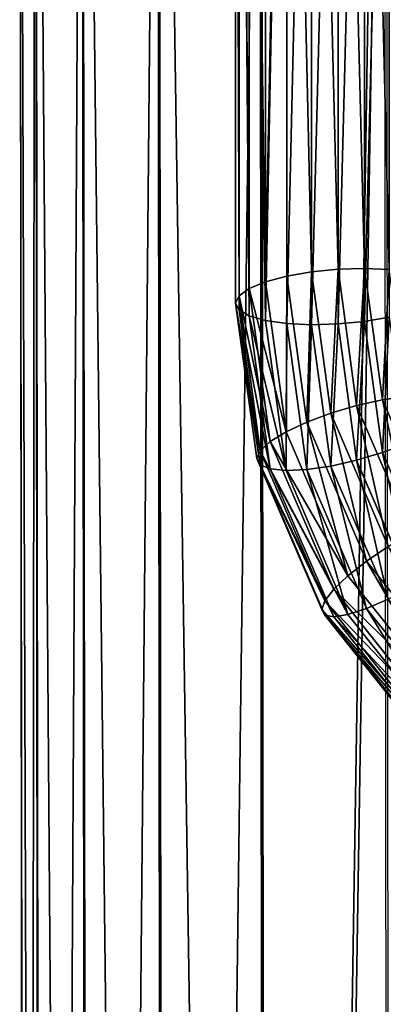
# Model space of a CAD drawing. Extents: x 219 to 498, y 110 to 382.
# Tile 575 of 656: x 348.086 to 348.612, y 122.849 to 124.273. Entities that reach past the tile are written whole.
import ezdxf

# ---------------------------------------------------------------- set-up
doc = ezdxf.new("R2010")
doc.units = 0
doc.header["$MEASUREMENT"] = 0
doc.layers.get('0').update_dxf_attribs({"color": 144, "linetype": 'CONTINUOUS'})
doc.layers.add('VOILE', color=134, linetype='CONTINUOUS')

# ---------------------------------------------------------------- blocks, each defined once
blk = doc.blocks.new('GROUPE_15')
for p, q in [((0, 1.1768, 0.1875), (0, 3.3572, 0.1875)), ((0.0064, 1.1772, 0.139), (0.0064, 3.3508, 0.139)), ((0.0064, 1.1772, 0.236), (0.0064, 3.3508, 0.236)), ((0.0251, 1.1785, 0.0938), (0.0251, 3.3321, 0.0938)), ((0.0251, 1.1785, 0.2812), (0.0251, 3.3321, 0.2812)), ((0.0549, 1.1804, 0.0549), (0.0549, 3.3023, 0.0549)), ((0.0549, 1.1804, 0.3201), (0.0549, 3.3023, 0.3201)), ((0.0938, 1.183, 0.3499), (0.0938, 3.2635, 0.3499)), ((0.0938, 1.183, 0.0251), (0.0938, 3.2635, 0.0251)), ((0.139, 1.1859, 0.3686), (0.139, 3.2182, 0.3686)), ((0.139, 1.1859, 0.0064), (0.139, 3.2182, 0.0064)), ((0.1875, 3.1697), (0.1875, 1.1891)), ((0.1875, 1.1891, 0.375), (0.1875, 3.1697, 0.375)), ((0.236, 1.1923, 0.0064), (0.236, 3.1212, 0.0064)), ((0.236, 1.1923, 0.3686), (0.236, 3.1212, 0.3686)), ((0.236, 1.1923, 0.0064), (0.1875, 1.1891)), ((0.1875, 1.1891, 0.375), (0.236, 1.1923, 0.3686)), ((0.2813, 1.1953, 0.0251), (0.236, 1.1923, 0.0064)), ((0.236, 1.1923, 0.3686), (0.2813, 1.1953, 0.3499)), ((0.2689, 0.943, 0.0064), (0.236, 1.1923, 0.0064)), ((0.2689, 0.943, 0.3686), (0.236, 1.1923, 0.3686)), ((0, 1.1768, 0.1875), (0.0064, 1.1772, 0.236)), ((0.0064, 1.1772, 0.139), (0, 1.1768, 0.1875)), ((0.0389, 0.8814, 0.1875), (0, 1.1768, 0.1875)), ((0.0251, 1.1785, 0.0938), (0.0064, 1.1772, 0.139)), ((0.0064, 1.1772, 0.236), (0.0251, 1.1785, 0.2812)), ((0.0451, 0.883, 0.139), (0.0064, 1.1772, 0.139)), ((0.0451, 0.883, 0.236), (0.0064, 1.1772, 0.236)), ((0.0549, 1.1804, 0.0549), (0.0251, 1.1785, 0.0938)), ((0.0251, 1.1785, 0.2812), (0.0549, 1.1804, 0.3201)), ((0.0634, 0.8879, 0.0938), (0.0251, 1.1785, 0.0938)), ((0.0634, 0.8879, 0.2812), (0.0251, 1.1785, 0.2812)), ((0.0549, 1.1804, 0.3201), (0.0938, 1.183, 0.3499)), ((0.0938, 1.183, 0.0251), (0.0549, 1.1804, 0.0549)), ((0.0924, 0.8957, 0.3201), (0.0549, 1.1804, 0.3201)), ((0.0924, 0.8957, 0.0549), (0.0549, 1.1804, 0.0549)), ((0.0938, 1.183, 0.3499), (0.139, 1.1859, 0.3686)), ((0.139, 1.1859, 0.0064), (0.0938, 1.183, 0.0251)), ((0.1302, 0.9058, 0.0251), (0.0938, 1.183, 0.0251)), ((0.1302, 0.9058, 0.3499), (0.0938, 1.183, 0.3499)), ((0.139, 1.1859, 0.3686), (0.1875, 1.1891, 0.375)), ((0.1875, 1.1891), (0.139, 1.1859, 0.0064)), ((0.1743, 0.9176, 0.3686), (0.139, 1.1859, 0.3686)), ((0.1743, 0.9176, 0.0064), (0.139, 1.1859, 0.0064)), ((0.1875, 1.1891), (0.2216, 0.9303)), ((0.2216, 0.9303, 0.375), (0.1875, 1.1891, 0.375)), ((0.2689, 0.943, 0.0064), (0.2216, 0.9303)), ((0.2216, 0.9303, 0.375), (0.2689, 0.943, 0.3686)), ((0.3129, 0.9548, 0.0251), (0.2689, 0.943, 0.0064)), ((0.2689, 0.943, 0.3686), (0.3129, 0.9548, 0.3499)), ((0.3639, 0.7136, 0.0064), (0.2689, 0.943, 0.0064)), ((0.3639, 0.7136, 0.3686), (0.2689, 0.943, 0.3686)), ((0.2216, 0.9303), (0.1743, 0.9176, 0.0064)), ((0.1743, 0.9176, 0.3686), (0.2216, 0.9303, 0.375)), ((0.2216, 0.9303), (0.3215, 0.6891)), ((0.3215, 0.6891, 0.375), (0.2216, 0.9303, 0.375)), ((0.0924, 0.8957, 0.3201), (0.1302, 0.9058, 0.3499)), ((0.1302, 0.9058, 0.0251), (0.0924, 0.8957, 0.0549)), ((0.1743, 0.9176, 0.0064), (0.1302, 0.9058, 0.0251)), ((0.1302, 0.9058, 0.3499), (0.1743, 0.9176, 0.3686)), ((0.2396, 0.6418, 0.3499), (0.1302, 0.9058, 0.3499)), ((0.2396, 0.6418, 0.0251), (0.1302, 0.9058, 0.0251)), ((0.2791, 0.6646, 0.3686), (0.1743, 0.9176, 0.3686)), ((0.2791, 0.6646, 0.0064), (0.1743, 0.9176, 0.0064)), ((0.0451, 0.883, 0.139), (0.0389, 0.8814, 0.1875)), ((0.0389, 0.8814, 0.1875), (0.0451, 0.883, 0.236)), ((0.0451, 0.883, 0.236), (0.0634, 0.8879, 0.2812)), ((0.0634, 0.8879, 0.0938), (0.0451, 0.883, 0.139)), ((0.1633, 0.5978, 0.236), (0.0451, 0.883, 0.236)), ((0.1633, 0.5978, 0.139), (0.0451, 0.883, 0.139)), ((0.0634, 0.8879, 0.2812), (0.0924, 0.8957, 0.3201)), ((0.0924, 0.8957, 0.0549), (0.0634, 0.8879, 0.0938)), ((0.1796, 0.6072, 0.2812), (0.0634, 0.8879, 0.2812)), ((0.1796, 0.6072, 0.0938), (0.0634, 0.8879, 0.0938)), ((0.2057, 0.6223, 0.3201), (0.0924, 0.8957, 0.3201)), ((0.2057, 0.6223, 0.0549), (0.0924, 0.8957, 0.0549)), ((0.1577, 0.5946, 0.1875), (0.0389, 0.8814, 0.1875)), ((0.2791, 0.6646, 0.0064), (0.2396, 0.6418, 0.0251)), ((0.2396, 0.6418, 0.3499), (0.2791, 0.6646, 0.3686)), ((0.2396, 0.6418, 0.0251), (0.2057, 0.6223, 0.0549)), ((0.2057, 0.6223, 0.3201), (0.2396, 0.6418, 0.3499)), ((0.4135, 0.4151, 0.0251), (0.2396, 0.6418, 0.0251)), ((0.4135, 0.4151, 0.3499), (0.2396, 0.6418, 0.3499)), ((0.2057, 0.6223, 0.0549), (0.1796, 0.6072, 0.0938)), ((0.1796, 0.6072, 0.2812), (0.2057, 0.6223, 0.3201)), ((0.3858, 0.3875, 0.0549), (0.2057, 0.6223, 0.0549)), ((0.3858, 0.3875, 0.3201), (0.2057, 0.6223, 0.3201)), ((0.1633, 0.5978, 0.139), (0.1577, 0.5946, 0.1875)), ((0.1577, 0.5946, 0.1875), (0.1633, 0.5978, 0.236)), ((0.1633, 0.5978, 0.236), (0.1796, 0.6072, 0.2812)), ((0.1796, 0.6072, 0.0938), (0.1633, 0.5978, 0.139)), ((0.3512, 0.3528, 0.236), (0.1633, 0.5978, 0.236)), ((0.3512, 0.3528, 0.139), (0.1633, 0.5978, 0.139)), ((0.3646, 0.3662, 0.0938), (0.1796, 0.6072, 0.0938)), ((0.3646, 0.3662, 0.2812), (0.1796, 0.6072, 0.2812)), ((0.3467, 0.3483, 0.1875), (0.1577, 0.5946, 0.1875))]:
    blk.add_line(p, q)
mesh = blk.add_polyface()
corners = [(0, 3.3572, 0.1875), (0.0064, 1.1772, 0.139), (0, 1.1768, 0.1875), (0.0064, 3.3508, 0.139)]
mesh.append_faces([[corners[k] for k in face] for face in [(0, 1, 2), (1, 0, 3)]], dxfattribs={"vtx0": -1})
mesh = blk.add_polyface()
corners = [(0.0064, 1.1772, 0.236), (0, 3.3572, 0.1875), (0, 1.1768, 0.1875), (0.0064, 3.3508, 0.236)]
mesh.append_faces([[corners[k] for k in face] for face in [(0, 1, 2), (1, 0, 3)]], dxfattribs={"vtx0": -1})
mesh = blk.add_polyface()
corners = [(0.0064, 3.3508, 0.139), (0.0251, 1.1785, 0.0938), (0.0064, 1.1772, 0.139), (0.0251, 3.3321, 0.0938)]
mesh.append_faces([[corners[k] for k in face] for face in [(0, 1, 2), (1, 0, 3)]], dxfattribs={"vtx0": -1})
mesh = blk.add_polyface()
corners = [(0.0251, 1.1785, 0.2812), (0.0064, 3.3508, 0.236), (0.0064, 1.1772, 0.236), (0.0251, 3.3321, 0.2812)]
mesh.append_faces([[corners[k] for k in face] for face in [(0, 1, 2), (1, 0, 3)]], dxfattribs={"vtx0": -1})
mesh = blk.add_polyface()
corners = [(0.0549, 1.1804, 0.3201), (0.0251, 3.3321, 0.2812), (0.0251, 1.1785, 0.2812), (0.0549, 3.3023, 0.3201)]
mesh.append_faces([[corners[k] for k in face] for face in [(0, 1, 2), (1, 0, 3)]], dxfattribs={"vtx0": -1})
mesh = blk.add_polyface()
corners = [(0.0251, 3.3321, 0.0938), (0.0549, 1.1804, 0.0549), (0.0251, 1.1785, 0.0938), (0.0549, 3.3023, 0.0549)]
mesh.append_faces([[corners[k] for k in face] for face in [(0, 1, 2), (1, 0, 3)]], dxfattribs={"vtx0": -1})
mesh = blk.add_polyface()
corners = [(0.0549, 1.1804, 0.3201), (0.0938, 3.2635, 0.3499), (0.0549, 3.3023, 0.3201), (0.0938, 1.183, 0.3499)]
mesh.append_faces([[corners[k] for k in face] for face in [(0, 1, 2), (1, 0, 3)]], dxfattribs={"vtx0": -1})
mesh = blk.add_polyface()
corners = [(0.0938, 3.2635, 0.0251), (0.0549, 1.1804, 0.0549), (0.0549, 3.3023, 0.0549), (0.0938, 1.183, 0.0251)]
mesh.append_faces([[corners[k] for k in face] for face in [(0, 1, 2), (1, 0, 3)]], dxfattribs={"vtx0": -1})
mesh = blk.add_polyface()
corners = [(0.139, 1.1859, 0.3686), (0.0938, 3.2635, 0.3499), (0.0938, 1.183, 0.3499), (0.139, 3.2182, 0.3686)]
mesh.append_faces([[corners[k] for k in face] for face in [(0, 1, 2), (1, 0, 3)]], dxfattribs={"vtx0": -1})
mesh = blk.add_polyface()
corners = [(0.139, 3.2182, 0.0064), (0.0938, 1.183, 0.0251), (0.0938, 3.2635, 0.0251), (0.139, 1.1859, 0.0064)]
mesh.append_faces([[corners[k] for k in face] for face in [(0, 1, 2), (1, 0, 3)]], dxfattribs={"vtx0": -1})
mesh = blk.add_polyface()
corners = [(0.1875, 1.1891, 0.375), (0.139, 3.2182, 0.3686), (0.139, 1.1859, 0.3686), (0.1875, 3.1697, 0.375)]
mesh.append_faces([[corners[k] for k in face] for face in [(0, 1, 2), (1, 0, 3)]], dxfattribs={"vtx0": -1})
mesh = blk.add_polyface()
corners = [(0.1875, 3.1697), (0.139, 1.1859, 0.0064), (0.139, 3.2182, 0.0064), (0.1875, 1.1891)]
mesh.append_faces([[corners[k] for k in face] for face in [(0, 1, 2), (1, 0, 3)]], dxfattribs={"vtx0": -1})
mesh = blk.add_polyface()
corners = [(0.236, 3.1212, 0.0064), (0.1875, 1.1891), (0.1875, 3.1697), (0.236, 1.1923, 0.0064)]
mesh.append_faces([[corners[k] for k in face] for face in [(0, 1, 2), (1, 0, 3)]], dxfattribs={"vtx0": -1})
mesh = blk.add_polyface()
corners = [(0.236, 1.1923, 0.3686), (0.1875, 3.1697, 0.375), (0.1875, 1.1891, 0.375), (0.236, 3.1212, 0.3686)]
mesh.append_faces([[corners[k] for k in face] for face in [(0, 1, 2), (1, 0, 3)]], dxfattribs={"vtx0": -1})
mesh = blk.add_polyface()
corners = [(0.2813, 3.076, 0.0251), (0.236, 1.1923, 0.0064), (0.236, 3.1212, 0.0064), (0.2813, 1.1953, 0.0251)]
mesh.append_faces([[corners[k] for k in face] for face in [(0, 1, 2), (1, 0, 3)]], dxfattribs={"vtx0": -1})
mesh = blk.add_polyface()
corners = [(0.2813, 1.1953, 0.3499), (0.236, 3.1212, 0.3686), (0.236, 1.1923, 0.3686), (0.2813, 3.076, 0.3499)]
mesh.append_faces([[corners[k] for k in face] for face in [(0, 1, 2), (1, 0, 3)]], dxfattribs={"vtx0": -1})
mesh = blk.add_polyface()
corners = [(0.236, 1.1923, 0.0064), (0.2216, 0.9303), (0.1875, 1.1891), (0.2689, 0.943, 0.0064)]
mesh.append_faces([[corners[k] for k in face] for face in [(0, 1, 2), (1, 0, 3)]], dxfattribs={"vtx0": -1})
mesh = blk.add_polyface()
corners = [(0.2216, 0.9303, 0.375), (0.236, 1.1923, 0.3686), (0.1875, 1.1891, 0.375), (0.2689, 0.943, 0.3686)]
mesh.append_faces([[corners[k] for k in face] for face in [(0, 1, 2), (1, 0, 3)]], dxfattribs={"vtx0": -1})
mesh = blk.add_polyface()
corners = [(0.2813, 1.1953, 0.0251), (0.2689, 0.943, 0.0064), (0.236, 1.1923, 0.0064), (0.3129, 0.9548, 0.0251)]
mesh.append_faces([[corners[k] for k in face] for face in [(0, 1, 2), (1, 0, 3)]], dxfattribs={"vtx0": -1})
mesh = blk.add_polyface()
corners = [(0.2689, 0.943, 0.3686), (0.2813, 1.1953, 0.3499), (0.236, 1.1923, 0.3686), (0.3129, 0.9548, 0.3499)]
mesh.append_faces([[corners[k] for k in face] for face in [(0, 1, 2), (1, 0, 3)]], dxfattribs={"vtx0": -1})
mesh = blk.add_polyface()
corners = [(0.0451, 0.883, 0.236), (0, 1.1768, 0.1875), (0.0389, 0.8814, 0.1875), (0.0064, 1.1772, 0.236)]
mesh.append_faces([[corners[k] for k in face] for face in [(0, 1, 2), (1, 0, 3)]], dxfattribs={"vtx0": -1})
mesh = blk.add_polyface()
corners = [(0, 1.1768, 0.1875), (0.0451, 0.883, 0.139), (0.0389, 0.8814, 0.1875), (0.0064, 1.1772, 0.139)]
mesh.append_faces([[corners[k] for k in face] for face in [(0, 1, 2), (1, 0, 3)]], dxfattribs={"vtx0": -1})
mesh = blk.add_polyface()
corners = [(0.0064, 1.1772, 0.139), (0.0634, 0.8879, 0.0938), (0.0451, 0.883, 0.139), (0.0251, 1.1785, 0.0938)]
mesh.append_faces([[corners[k] for k in face] for face in [(0, 1, 2), (1, 0, 3)]], dxfattribs={"vtx0": -1})
mesh = blk.add_polyface()
corners = [(0.0634, 0.8879, 0.2812), (0.0064, 1.1772, 0.236), (0.0451, 0.883, 0.236), (0.0251, 1.1785, 0.2812)]
mesh.append_faces([[corners[k] for k in face] for face in [(0, 1, 2), (1, 0, 3)]], dxfattribs={"vtx0": -1})
mesh = blk.add_polyface()
corners = [(0.0251, 1.1785, 0.0938), (0.0924, 0.8957, 0.0549), (0.0634, 0.8879, 0.0938), (0.0549, 1.1804, 0.0549)]
mesh.append_faces([[corners[k] for k in face] for face in [(0, 1, 2), (1, 0, 3)]], dxfattribs={"vtx0": -1})
mesh = blk.add_polyface()
corners = [(0.0924, 0.8957, 0.3201), (0.0251, 1.1785, 0.2812), (0.0634, 0.8879, 0.2812), (0.0549, 1.1804, 0.3201)]
mesh.append_faces([[corners[k] for k in face] for face in [(0, 1, 2), (1, 0, 3)]], dxfattribs={"vtx0": -1})
mesh = blk.add_polyface()
corners = [(0.0924, 0.8957, 0.3201), (0.0938, 1.183, 0.3499), (0.0549, 1.1804, 0.3201), (0.1302, 0.9058, 0.3499)]
mesh.append_faces([[corners[k] for k in face] for face in [(0, 1, 2), (1, 0, 3)]], dxfattribs={"vtx0": -1})
mesh = blk.add_polyface()
corners = [(0.0938, 1.183, 0.0251), (0.0924, 0.8957, 0.0549), (0.0549, 1.1804, 0.0549), (0.1302, 0.9058, 0.0251)]
mesh.append_faces([[corners[k] for k in face] for face in [(0, 1, 2), (1, 0, 3)]], dxfattribs={"vtx0": -1})
mesh = blk.add_polyface()
corners = [(0.1302, 0.9058, 0.3499), (0.139, 1.1859, 0.3686), (0.0938, 1.183, 0.3499), (0.1743, 0.9176, 0.3686)]
mesh.append_faces([[corners[k] for k in face] for face in [(0, 1, 2), (1, 0, 3)]], dxfattribs={"vtx0": -1})
mesh = blk.add_polyface()
corners = [(0.139, 1.1859, 0.0064), (0.1302, 0.9058, 0.0251), (0.0938, 1.183, 0.0251), (0.1743, 0.9176, 0.0064)]
mesh.append_faces([[corners[k] for k in face] for face in [(0, 1, 2), (1, 0, 3)]], dxfattribs={"vtx0": -1})
mesh = blk.add_polyface()
corners = [(0.1743, 0.9176, 0.3686), (0.1875, 1.1891, 0.375), (0.139, 1.1859, 0.3686), (0.2216, 0.9303, 0.375)]
mesh.append_faces([[corners[k] for k in face] for face in [(0, 1, 2), (1, 0, 3)]], dxfattribs={"vtx0": -1})
mesh = blk.add_polyface()
corners = [(0.1875, 1.1891), (0.1743, 0.9176, 0.0064), (0.139, 1.1859, 0.0064), (0.2216, 0.9303)]
mesh.append_faces([[corners[k] for k in face] for face in [(0, 1, 2), (1, 0, 3)]], dxfattribs={"vtx0": -1})
mesh = blk.add_polyface()
corners = [(0.2689, 0.943, 0.0064), (0.3215, 0.6891), (0.2216, 0.9303), (0.3639, 0.7136, 0.0064)]
mesh.append_faces([[corners[k] for k in face] for face in [(0, 1, 2), (1, 0, 3)]], dxfattribs={"vtx0": -1})
mesh = blk.add_polyface()
corners = [(0.3215, 0.6891, 0.375), (0.2689, 0.943, 0.3686), (0.2216, 0.9303, 0.375), (0.3639, 0.7136, 0.3686)]
mesh.append_faces([[corners[k] for k in face] for face in [(0, 1, 2), (1, 0, 3)]], dxfattribs={"vtx0": -1})
mesh = blk.add_polyface()
corners = [(0.3129, 0.9548, 0.0251), (0.3639, 0.7136, 0.0064), (0.2689, 0.943, 0.0064), (0.4034, 0.7364, 0.0251)]
mesh.append_faces([[corners[k] for k in face] for face in [(0, 1, 2), (1, 0, 3)]], dxfattribs={"vtx0": -1})
mesh = blk.add_polyface()
corners = [(0.3639, 0.7136, 0.3686), (0.3129, 0.9548, 0.3499), (0.2689, 0.943, 0.3686), (0.4034, 0.7364, 0.3499)]
mesh.append_faces([[corners[k] for k in face] for face in [(0, 1, 2), (1, 0, 3)]], dxfattribs={"vtx0": -1})
mesh = blk.add_polyface()
corners = [(0.2216, 0.9303), (0.2791, 0.6646, 0.0064), (0.1743, 0.9176, 0.0064), (0.3215, 0.6891)]
mesh.append_faces([[corners[k] for k in face] for face in [(0, 1, 2), (1, 0, 3)]], dxfattribs={"vtx0": -1})
mesh = blk.add_polyface()
corners = [(0.2791, 0.6646, 0.3686), (0.2216, 0.9303, 0.375), (0.1743, 0.9176, 0.3686), (0.3215, 0.6891, 0.375)]
mesh.append_faces([[corners[k] for k in face] for face in [(0, 1, 2), (1, 0, 3)]], dxfattribs={"vtx0": -1})
mesh = blk.add_polyface()
corners = [(0.2057, 0.6223, 0.3201), (0.1302, 0.9058, 0.3499), (0.0924, 0.8957, 0.3201), (0.2396, 0.6418, 0.3499)]
mesh.append_faces([[corners[k] for k in face] for face in [(0, 1, 2), (1, 0, 3)]], dxfattribs={"vtx0": -1})
mesh = blk.add_polyface()
corners = [(0.1302, 0.9058, 0.0251), (0.2057, 0.6223, 0.0549), (0.0924, 0.8957, 0.0549), (0.2396, 0.6418, 0.0251)]
mesh.append_faces([[corners[k] for k in face] for face in [(0, 1, 2), (1, 0, 3)]], dxfattribs={"vtx0": -1})
mesh = blk.add_polyface()
corners = [(0.2396, 0.6418, 0.3499), (0.1743, 0.9176, 0.3686), (0.1302, 0.9058, 0.3499), (0.2791, 0.6646, 0.3686)]
mesh.append_faces([[corners[k] for k in face] for face in [(0, 1, 2), (1, 0, 3)]], dxfattribs={"vtx0": -1})
mesh = blk.add_polyface()
corners = [(0.1743, 0.9176, 0.0064), (0.2396, 0.6418, 0.0251), (0.1302, 0.9058, 0.0251), (0.2791, 0.6646, 0.0064)]
mesh.append_faces([[corners[k] for k in face] for face in [(0, 1, 2), (1, 0, 3)]], dxfattribs={"vtx0": -1})
mesh = blk.add_polyface()
corners = [(0.1633, 0.5978, 0.236), (0.0389, 0.8814, 0.1875), (0.1577, 0.5946, 0.1875), (0.0451, 0.883, 0.236)]
mesh.append_faces([[corners[k] for k in face] for face in [(0, 1, 2), (1, 0, 3)]], dxfattribs={"vtx0": -1})
mesh = blk.add_polyface()
corners = [(0.0389, 0.8814, 0.1875), (0.1633, 0.5978, 0.139), (0.1577, 0.5946, 0.1875), (0.0451, 0.883, 0.139)]
mesh.append_faces([[corners[k] for k in face] for face in [(0, 1, 2), (1, 0, 3)]], dxfattribs={"vtx0": -1})
mesh = blk.add_polyface()
corners = [(0.1796, 0.6072, 0.2812), (0.0451, 0.883, 0.236), (0.1633, 0.5978, 0.236), (0.0634, 0.8879, 0.2812)]
mesh.append_faces([[corners[k] for k in face] for face in [(0, 1, 2), (1, 0, 3)]], dxfattribs={"vtx0": -1})
mesh = blk.add_polyface()
corners = [(0.0451, 0.883, 0.139), (0.1796, 0.6072, 0.0938), (0.1633, 0.5978, 0.139), (0.0634, 0.8879, 0.0938)]
mesh.append_faces([[corners[k] for k in face] for face in [(0, 1, 2), (1, 0, 3)]], dxfattribs={"vtx0": -1})
mesh = blk.add_polyface()
corners = [(0.2057, 0.6223, 0.3201), (0.0634, 0.8879, 0.2812), (0.1796, 0.6072, 0.2812), (0.0924, 0.8957, 0.3201)]
mesh.append_faces([[corners[k] for k in face] for face in [(0, 1, 2), (1, 0, 3)]], dxfattribs={"vtx0": -1})
mesh = blk.add_polyface()
corners = [(0.0634, 0.8879, 0.0938), (0.2057, 0.6223, 0.0549), (0.1796, 0.6072, 0.0938), (0.0924, 0.8957, 0.0549)]
mesh.append_faces([[corners[k] for k in face] for face in [(0, 1, 2), (1, 0, 3)]], dxfattribs={"vtx0": -1})
mesh = blk.add_polyface()
corners = [(0.2791, 0.6646, 0.0064), (0.4135, 0.4151, 0.0251), (0.2396, 0.6418, 0.0251), (0.4458, 0.4474, 0.0064)]
mesh.append_faces([[corners[k] for k in face] for face in [(0, 1, 2), (1, 0, 3)]], dxfattribs={"vtx0": -1})
mesh = blk.add_polyface()
corners = [(0.4135, 0.4151, 0.3499), (0.2791, 0.6646, 0.3686), (0.2396, 0.6418, 0.3499), (0.4458, 0.4474, 0.3686)]
mesh.append_faces([[corners[k] for k in face] for face in [(0, 1, 2), (1, 0, 3)]], dxfattribs={"vtx0": -1})
mesh = blk.add_polyface()
corners = [(0.2396, 0.6418, 0.0251), (0.3858, 0.3875, 0.0549), (0.2057, 0.6223, 0.0549), (0.4135, 0.4151, 0.0251)]
mesh.append_faces([[corners[k] for k in face] for face in [(0, 1, 2), (1, 0, 3)]], dxfattribs={"vtx0": -1})
mesh = blk.add_polyface()
corners = [(0.3858, 0.3875, 0.3201), (0.2396, 0.6418, 0.3499), (0.2057, 0.6223, 0.3201), (0.4135, 0.4151, 0.3499)]
mesh.append_faces([[corners[k] for k in face] for face in [(0, 1, 2), (1, 0, 3)]], dxfattribs={"vtx0": -1})
mesh = blk.add_polyface()
corners = [(0.1796, 0.6072, 0.0938), (0.3858, 0.3875, 0.0549), (0.3646, 0.3662, 0.0938), (0.2057, 0.6223, 0.0549)]
mesh.append_faces([[corners[k] for k in face] for face in [(0, 1, 2), (1, 0, 3)]], dxfattribs={"vtx0": -1})
mesh = blk.add_polyface()
corners = [(0.3858, 0.3875, 0.3201), (0.1796, 0.6072, 0.2812), (0.3646, 0.3662, 0.2812), (0.2057, 0.6223, 0.3201)]
mesh.append_faces([[corners[k] for k in face] for face in [(0, 1, 2), (1, 0, 3)]], dxfattribs={"vtx0": -1})
mesh = blk.add_polyface()
corners = [(0.1577, 0.5946, 0.1875), (0.3512, 0.3528, 0.139), (0.3467, 0.3483, 0.1875), (0.1633, 0.5978, 0.139)]
mesh.append_faces([[corners[k] for k in face] for face in [(0, 1, 2), (1, 0, 3)]], dxfattribs={"vtx0": -1})
mesh = blk.add_polyface()
corners = [(0.3512, 0.3528, 0.236), (0.1577, 0.5946, 0.1875), (0.3467, 0.3483, 0.1875), (0.1633, 0.5978, 0.236)]
mesh.append_faces([[corners[k] for k in face] for face in [(0, 1, 2), (1, 0, 3)]], dxfattribs={"vtx0": -1})
mesh = blk.add_polyface()
corners = [(0.3646, 0.3662, 0.2812), (0.1633, 0.5978, 0.236), (0.3512, 0.3528, 0.236), (0.1796, 0.6072, 0.2812)]
mesh.append_faces([[corners[k] for k in face] for face in [(0, 1, 2), (1, 0, 3)]], dxfattribs={"vtx0": -1})
mesh = blk.add_polyface()
corners = [(0.1633, 0.5978, 0.139), (0.3646, 0.3662, 0.0938), (0.3512, 0.3528, 0.139), (0.1796, 0.6072, 0.0938)]
mesh.append_faces([[corners[k] for k in face] for face in [(0, 1, 2), (1, 0, 3)]], dxfattribs={"vtx0": -1})
blk = doc.blocks.new('GROUPE_21')
at = {"color": 251}
for p, q in [((0.5142, 11.1895, 3.2216), (0.5257, 0.5293, 0.3347)), ((0.3663, 11.1443, 3.3956), (0.3779, 0.4821, 0.5082)), ((0.2564, 11.0929, 3.5943), (0.2679, 0.4284, 0.7062)), ((0.1886, 11.0371, 3.8099), (0.2001, 0.3701, 0.9212)), ((0.1655, 10.9791, 4.0342), (0.1771, 0.3095, 1.1447)), ((0.1881, 10.9211, 4.2585), (0.1997, 0.249, 1.3684)), ((0.2555, 10.8654, 4.4743), (0.267, 0.1908, 1.5835)), ((0.365, 10.8141, 4.6732), (0.3766, 0.1372, 1.7818)), ((0.5241, 0.0903, 1.9557), (0.5125, 10.7691, 4.8476))]:
    blk.add_line(p, q, dxfattribs=at)
mesh = blk.add_polyface(dxfattribs=at)
corners = [(0.6943, 11.2266, 3.0788), (0.5257, 0.5293, 0.3347), (0.5142, 11.1895, 3.2216), (0.7058, 0.568, 0.1924)]
mesh.append_faces([[corners[k] for k in face] for face in [(0, 1, 2), (1, 0, 3)]], dxfattribs={"vtx0": -1, "color": 251})
mesh = blk.add_polyface(dxfattribs=at)
corners = [(0.3663, 11.1443, 3.3956), (0.5257, 0.5293, 0.3347), (0.3779, 0.4821, 0.5082), (0.5142, 11.1895, 3.2216)]
mesh.append_faces([[corners[k] for k in face] for face in [(0, 1, 2), (1, 0, 3)]], dxfattribs={"vtx0": -1, "color": 251})
mesh = blk.add_polyface(dxfattribs=at)
corners = [(0.2564, 11.0929, 3.5943), (0.3779, 0.4821, 0.5082), (0.2679, 0.4284, 0.7062), (0.3663, 11.1443, 3.3956)]
mesh.append_faces([[corners[k] for k in face] for face in [(0, 1, 2), (1, 0, 3)]], dxfattribs={"vtx0": -1, "color": 251})
mesh = blk.add_polyface(dxfattribs=at)
corners = [(0.1886, 11.0371, 3.8099), (0.2679, 0.4284, 0.7062), (0.2001, 0.3701, 0.9212), (0.2564, 11.0929, 3.5943)]
mesh.append_faces([[corners[k] for k in face] for face in [(0, 1, 2), (1, 0, 3)]], dxfattribs={"vtx0": -1, "color": 251})
mesh = blk.add_polyface(dxfattribs=at)
corners = [(0.1655, 10.9791, 4.0342), (0.2001, 0.3701, 0.9212), (0.1771, 0.3095, 1.1447), (0.1886, 11.0371, 3.8099)]
mesh.append_faces([[corners[k] for k in face] for face in [(0, 1, 2), (1, 0, 3)]], dxfattribs={"vtx0": -1, "color": 251})
mesh = blk.add_polyface(dxfattribs=at)
corners = [(0.1881, 10.9211, 4.2585), (0.1771, 0.3095, 1.1447), (0.1997, 0.249, 1.3684), (0.1655, 10.9791, 4.0342)]
mesh.append_faces([[corners[k] for k in face] for face in [(0, 1, 2), (1, 0, 3)]], dxfattribs={"vtx0": -1, "color": 251})
mesh = blk.add_polyface(dxfattribs=at)
corners = [(0.2555, 10.8654, 4.4743), (0.1997, 0.249, 1.3684), (0.267, 0.1908, 1.5835), (0.1881, 10.9211, 4.2585)]
mesh.append_faces([[corners[k] for k in face] for face in [(0, 1, 2), (1, 0, 3)]], dxfattribs={"vtx0": -1, "color": 251})
mesh = blk.add_polyface(dxfattribs=at)
corners = [(0.365, 10.8141, 4.6732), (0.267, 0.1908, 1.5835), (0.3766, 0.1372, 1.7818), (0.2555, 10.8654, 4.4743)]
mesh.append_faces([[corners[k] for k in face] for face in [(0, 1, 2), (1, 0, 3)]], dxfattribs={"vtx0": -1, "color": 251})
mesh = blk.add_polyface(dxfattribs=at)
corners = [(0.5125, 10.7691, 4.8476), (0.3766, 0.1372, 1.7818), (0.5241, 0.0903, 1.9557), (0.365, 10.8141, 4.6732)]
mesh.append_faces([[corners[k] for k in face] for face in [(0, 1, 2), (1, 0, 3)]], dxfattribs={"vtx0": -1, "color": 251})
mesh = blk.add_polyface(dxfattribs=at)
corners = [(0.5241, 0.0903, 1.9557), (0.6923, 10.7323, 4.9908), (0.5125, 10.7691, 4.8476), (0.7039, 0.0518, 2.0984)]
mesh.append_faces([[corners[k] for k in face] for face in [(0, 1, 2), (1, 0, 3)]], dxfattribs={"vtx0": -1, "color": 251})
blk = doc.blocks.new('GROUPE_10')
at = {"zscale": -1, "rotation": 360}
blk.add_blockref('GROUPE_21', (125.1657, 0, 43.2408), dxfattribs=at)
at = {"color": 9, "extrusion": (-2.47411e-20, 0.267238, 0.96363), "xscale": 0.7900000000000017, "yscale": 0.7900000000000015, "zscale": 0.7900000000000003, "rotation": 180}
blk.add_blockref('GROUPE_15', (-125.6433, 1.3032, 35.5872), dxfattribs=at)
blk = doc.blocks.new('GROUP_35')
at = {"layer": 'VOILE'}
blk.add_blockref('GROUPE_10', (0, 0.2778, -0.4317), dxfattribs=at)

msp = doc.modelspace()

# ---------------------------------------------------------------- block references
msp.add_blockref('GROUP_35', (222.7551, 114.3953, 147.8786))

doc.saveas('drawing.dxf')
